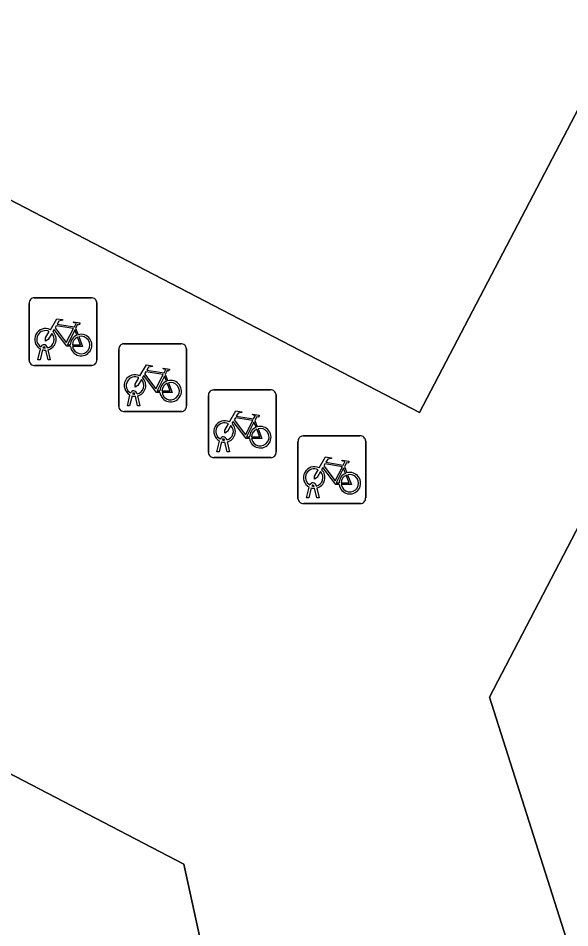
# Model space of a CAD drawing. Extents: x 161087 to 161926, y 382572 to 383873.
# Drawn here: x 161592.22 to 161600.37, y 382797.62 to 382811.06 of the extents above; entities that cross this region are included whole.
import ezdxf

# ---------------------------------------------------------------- set-up
doc = ezdxf.new("R2010")
doc.units = 0
for name, color, linetype in [('IMGEO_Fietsenrek', 7, 'Continuous'), ('IMGEO_Groenvoorziening', 7, 'Continuous'), ('IMGEO_Pand', 7, 'Continuous'), ('IMGEO_Voetpad_open', 7, 'Continuous')]:
    doc.layers.add(name, color=color, linetype=linetype)

msp = doc.modelspace()

# ---------------------------------------------------------------- linework, layer by layer
at = {"layer": 'IMGEO_Fietsenrek'}
for p, q in [((161592.452, 382806.929), (161593.293, 382806.929)), ((161593.293, 382806.929), (161592.452, 382806.929)), ((161592.377, 382806.004), (161592.377, 382806.845)), ((161592.377, 382806.845), (161592.377, 382806.004)), ((161593.377, 382806.854), (161593.377, 382806.013)), ((161593.377, 382806.013), (161593.377, 382806.854)), ((161593.064, 382806.478), (161593.1, 382806.383)), ((161592.646, 382806.196), (161592.647, 382806.189)), ((161593.776, 382806.248), (161594.617, 382806.248)), ((161594.617, 382806.248), (161593.776, 382806.248)), ((161592.504, 382806.013), (161592.543, 382806.173)), ((161592.573, 382806.161), (161592.538, 382806.013)), ((161592.615, 382806.185), (161592.614, 382806.189)), ((161592.656, 382806.013), (161592.622, 382806.155)), ((161592.654, 382806.159), (161592.689, 382806.013)), ((161593.701, 382805.323), (161593.701, 382806.164)), ((161593.701, 382806.164), (161593.701, 382805.323)), ((161594.701, 382806.173), (161594.701, 382805.332)), ((161594.701, 382805.332), (161594.701, 382806.173)), ((161593.302, 382805.929), (161592.461, 382805.929)), ((161592.461, 382805.929), (161593.302, 382805.929)), ((161592.538, 382806.013), (161592.504, 382806.013)), ((161592.689, 382806.013), (161592.656, 382806.013)), ((161594.388, 382805.797), (161594.424, 382805.702)), ((161595.1, 382805.568), (161595.941, 382805.568)), ((161595.941, 382805.568), (161595.1, 382805.568)), ((161593.828, 382805.332), (161593.867, 382805.492)), ((161593.897, 382805.48), (161593.862, 382805.332)), ((161593.939, 382805.504), (161593.938, 382805.508)), ((161593.98, 382805.332), (161593.946, 382805.474)), ((161593.97, 382805.515), (161593.971, 382805.508)), ((161593.978, 382805.478), (161594.013, 382805.332)), ((161595.025, 382804.643), (161595.025, 382805.484)), ((161595.025, 382805.484), (161595.025, 382804.643)), ((161596.025, 382805.493), (161596.025, 382804.652)), ((161596.025, 382804.652), (161596.025, 382805.493)), ((161593.862, 382805.332), (161593.828, 382805.332)), ((161594.013, 382805.332), (161593.98, 382805.332)), ((161594.626, 382805.248), (161593.785, 382805.248)), ((161593.785, 382805.248), (161594.626, 382805.248)), ((161595.712, 382805.117), (161595.748, 382805.022)), ((161596.424, 382804.888), (161597.265, 382804.888)), ((161597.265, 382804.888), (161596.424, 382804.888)), ((161595.152, 382804.652), (161595.191, 382804.812)), ((161595.221, 382804.8), (161595.186, 382804.652)), ((161595.263, 382804.824), (161595.262, 382804.828)), ((161595.304, 382804.652), (161595.27, 382804.794)), ((161595.294, 382804.835), (161595.295, 382804.828)), ((161595.302, 382804.798), (161595.337, 382804.652)), ((161596.349, 382803.963), (161596.349, 382804.804)), ((161596.349, 382804.804), (161596.349, 382803.963)), ((161597.349, 382804.813), (161597.349, 382803.972)), ((161597.349, 382803.972), (161597.349, 382804.813)), ((161595.186, 382804.652), (161595.152, 382804.652)), ((161595.337, 382804.652), (161595.304, 382804.652)), ((161595.95, 382804.568), (161595.109, 382804.568)), ((161595.109, 382804.568), (161595.95, 382804.568)), ((161597.036, 382804.437), (161597.072, 382804.342)), ((161596.476, 382803.972), (161596.515, 382804.132)), ((161596.545, 382804.12), (161596.51, 382803.972)), ((161596.587, 382804.144), (161596.586, 382804.148)), ((161596.628, 382803.972), (161596.594, 382804.114)), ((161596.618, 382804.155), (161596.619, 382804.148)), ((161596.626, 382804.118), (161596.661, 382803.972)), ((161596.51, 382803.972), (161596.476, 382803.972)), ((161596.661, 382803.972), (161596.628, 382803.972)), ((161597.274, 382803.888), (161596.433, 382803.888)), ((161596.433, 382803.888), (161597.274, 382803.888))]:
    msp.add_line(p, q, dxfattribs=at)
for points in [[(161592.69, 382806.455), (161592.785, 382806.619), (161592.871, 382806.605), (161592.873, 382806.596), (161592.817, 382806.585), (161592.79, 382806.54), (161593.046, 382806.499)], [(161592.986, 382806.211), (161592.936, 382806.211), (161592.745, 382806.462), (161592.726, 382806.43)], [(161593.033, 382806.474), (161592.776, 382806.515), (161592.759, 382806.486), (161592.926, 382806.266), (161593.033, 382806.474)], [(161593.046, 382806.499), (161593.071, 382806.548), (161593.065, 382806.552), (161593.042, 382806.556), (161593.03, 382806.563), (161593.029, 382806.566), (161593.031, 382806.571), (161593.126, 382806.556), (161593.128, 382806.546), (161593.118, 382806.533), (161593.106, 382806.527), (161593.092, 382806.533), (161593.064, 382806.478)], [(161592.711, 382806.403), (161592.659, 382806.313), (161592.619, 382806.288), (161592.62, 382806.335), (161592.675, 382806.429)], [(161593.081, 382806.376), (161593.051, 382806.453), (161592.942, 382806.235), (161592.985, 382806.235)], [(161593.015, 382806.235), (161593.135, 382806.234), (161593.091, 382806.348)], [(161593.111, 382806.355), (161593.166, 382806.21), (161593.016, 382806.21)], [(161594.014, 382805.774), (161594.109, 382805.938), (161594.195, 382805.924), (161594.197, 382805.915), (161594.141, 382805.904), (161594.114, 382805.859), (161594.37, 382805.818)], [(161594.357, 382805.793), (161594.1, 382805.834), (161594.083, 382805.805), (161594.25, 382805.585), (161594.357, 382805.793)], [(161594.37, 382805.818), (161594.395, 382805.867), (161594.389, 382805.871), (161594.366, 382805.875), (161594.354, 382805.882), (161594.353, 382805.885), (161594.355, 382805.89), (161594.45, 382805.875), (161594.452, 382805.865), (161594.442, 382805.852), (161594.43, 382805.846), (161594.416, 382805.852), (161594.388, 382805.797)], [(161594.035, 382805.722), (161593.983, 382805.632), (161593.943, 382805.607), (161593.944, 382805.654), (161593.999, 382805.748)], [(161594.31, 382805.53), (161594.26, 382805.53), (161594.069, 382805.781), (161594.05, 382805.749)], [(161594.405, 382805.695), (161594.375, 382805.772), (161594.266, 382805.554), (161594.309, 382805.554)], [(161594.339, 382805.554), (161594.459, 382805.553), (161594.415, 382805.667)], [(161594.435, 382805.674), (161594.49, 382805.529), (161594.34, 382805.529)], [(161595.338, 382805.094), (161595.433, 382805.258), (161595.519, 382805.244), (161595.521, 382805.235), (161595.465, 382805.224), (161595.438, 382805.179), (161595.694, 382805.138)], [(161595.681, 382805.113), (161595.424, 382805.154), (161595.407, 382805.125), (161595.574, 382804.905), (161595.681, 382805.113)], [(161595.694, 382805.138), (161595.719, 382805.187), (161595.713, 382805.191), (161595.69, 382805.195), (161595.678, 382805.202), (161595.677, 382805.205), (161595.679, 382805.21), (161595.774, 382805.195), (161595.776, 382805.185), (161595.766, 382805.172), (161595.754, 382805.166), (161595.74, 382805.172), (161595.712, 382805.117)], [(161595.359, 382805.042), (161595.307, 382804.952), (161595.267, 382804.927), (161595.268, 382804.974), (161595.323, 382805.068)], [(161595.634, 382804.85), (161595.584, 382804.85), (161595.393, 382805.101), (161595.374, 382805.069)], [(161595.729, 382805.015), (161595.699, 382805.092), (161595.59, 382804.874), (161595.633, 382804.874)], [(161595.663, 382804.874), (161595.783, 382804.873), (161595.739, 382804.987)], [(161595.759, 382804.994), (161595.814, 382804.849), (161595.664, 382804.849)], [(161596.662, 382804.414), (161596.757, 382804.578), (161596.843, 382804.564), (161596.845, 382804.555), (161596.789, 382804.544), (161596.762, 382804.499), (161597.018, 382804.458)], [(161597.005, 382804.433), (161596.748, 382804.474), (161596.731, 382804.445), (161596.898, 382804.225), (161597.005, 382804.433)], [(161597.018, 382804.458), (161597.043, 382804.507), (161597.037, 382804.511), (161597.014, 382804.515), (161597.002, 382804.522), (161597.001, 382804.525), (161597.003, 382804.53), (161597.098, 382804.515), (161597.1, 382804.505), (161597.09, 382804.492), (161597.078, 382804.486), (161597.064, 382804.492), (161597.036, 382804.437)], [(161596.683, 382804.362), (161596.631, 382804.272), (161596.591, 382804.247), (161596.592, 382804.294), (161596.647, 382804.388)], [(161596.958, 382804.17), (161596.908, 382804.17), (161596.717, 382804.421), (161596.698, 382804.389)], [(161597.053, 382804.335), (161597.023, 382804.412), (161596.914, 382804.194), (161596.957, 382804.194)], [(161597.083, 382804.314), (161597.138, 382804.169), (161596.988, 382804.169)], [(161596.987, 382804.194), (161597.107, 382804.193), (161597.063, 382804.307)]]:
    msp.add_lwpolyline(points, dxfattribs=at)
for centre, radius, start, end in [((161592.455, 382806.851), 0.0779, 92.4484, 184.2845), ((161592.455, 382806.851), 0.0779, 92.4484, 184.2845), ((161593.299, 382806.851), 0.0779, 2.4484, 94.2845), ((161593.299, 382806.851), 0.0779, 2.4484, 94.2845), ((161592.617, 382806.314), 0.159, 62.6766, 242.1369), ((161592.617, 382806.314), 0.129, 63.3192, 238.903), ((161592.617, 382806.314), 0.129, 283.6043, 43.4302), ((161592.617, 382806.314), 0.159, 283.5766, 46.6042), ((161593.144, 382806.23), 0.159, 113.3408, 178.3217), ((161593.144, 382806.23), 0.159, 187.0065, 105.7708), ((161593.144, 382806.23), 0.129, 113.923, 177.9556), ((161593.144, 382806.23), 0.129, 188.6715, 104.5883), ((161592.597, 382806.185), 0.0499, 12.8025, 158.6934), ((161592.597, 382806.185), 0.0174, 12.8025, 163.4502), ((161593.779, 382806.17), 0.0779, 92.4484, 184.2845), ((161593.779, 382806.17), 0.0779, 92.4484, 184.2845), ((161594.623, 382806.17), 0.0779, 2.4484, 94.2845), ((161594.623, 382806.17), 0.0779, 2.4484, 94.2845), ((161592.617, 382806.314), 0.159, 253.9967, 271.7867), ((161592.617, 382806.314), 0.129, 253.415, 269.0204), ((161592.455, 382806.007), 0.0779, 182.4484, 274.2845), ((161592.455, 382806.007), 0.0779, 182.4484, 274.2845), ((161593.299, 382806.007), 0.0779, 272.4484, 4.2845), ((161593.299, 382806.007), 0.0779, 272.4484, 4.2845), ((161593.941, 382805.633), 0.159, 62.6766, 242.1369), ((161593.941, 382805.633), 0.129, 63.3192, 238.903), ((161593.941, 382805.633), 0.129, 283.6043, 43.4302), ((161593.941, 382805.633), 0.159, 283.5766, 46.6042), ((161594.468, 382805.549), 0.159, 113.3408, 178.3217), ((161594.468, 382805.549), 0.159, 187.0065, 105.7708), ((161594.468, 382805.549), 0.129, 113.923, 177.9556), ((161594.468, 382805.549), 0.129, 188.6715, 104.5883), ((161593.921, 382805.504), 0.0499, 12.8025, 158.6934), ((161593.921, 382805.504), 0.0174, 12.8025, 163.4502), ((161595.103, 382805.49), 0.0779, 92.4484, 184.2845), ((161595.103, 382805.49), 0.0779, 92.4484, 184.2845), ((161595.947, 382805.49), 0.0779, 2.4484, 94.2845), ((161595.947, 382805.49), 0.0779, 2.4484, 94.2845), ((161593.941, 382805.633), 0.159, 253.9967, 271.7867), ((161593.941, 382805.633), 0.129, 253.415, 269.0204), ((161593.779, 382805.326), 0.0779, 182.4484, 274.2845), ((161593.779, 382805.326), 0.0779, 182.4484, 274.2845), ((161594.623, 382805.326), 0.0779, 272.4484, 4.2845), ((161594.623, 382805.326), 0.0779, 272.4484, 4.2845), ((161595.265, 382804.953), 0.159, 62.6766, 242.1369), ((161595.265, 382804.953), 0.129, 63.3192, 238.903), ((161595.265, 382804.953), 0.129, 283.6043, 43.4302), ((161595.265, 382804.953), 0.159, 283.5766, 46.6042), ((161595.792, 382804.869), 0.159, 113.3408, 178.3217), ((161595.792, 382804.869), 0.159, 187.0065, 105.7708), ((161595.792, 382804.869), 0.129, 113.923, 177.9556), ((161595.792, 382804.869), 0.129, 188.6715, 104.5883), ((161595.245, 382804.824), 0.0499, 12.8025, 158.6934), ((161596.427, 382804.81), 0.0779, 92.4484, 184.2845), ((161596.427, 382804.81), 0.0779, 92.4484, 184.2845), ((161597.271, 382804.81), 0.0779, 2.4484, 94.2845), ((161597.271, 382804.81), 0.0779, 2.4484, 94.2845), ((161595.265, 382804.953), 0.159, 253.9967, 271.7867), ((161595.245, 382804.824), 0.0174, 12.8025, 163.4502), ((161595.265, 382804.953), 0.129, 253.415, 269.0204), ((161595.103, 382804.646), 0.0779, 182.4484, 274.2845), ((161595.103, 382804.646), 0.0779, 182.4484, 274.2845), ((161595.947, 382804.646), 0.0779, 272.4484, 4.2845), ((161595.947, 382804.646), 0.0779, 272.4484, 4.2845), ((161596.589, 382804.273), 0.159, 62.6766, 242.1369), ((161596.589, 382804.273), 0.129, 63.3192, 238.903), ((161596.589, 382804.273), 0.129, 283.6043, 43.4302), ((161596.589, 382804.273), 0.159, 283.5766, 46.6042), ((161597.116, 382804.189), 0.159, 113.3408, 178.3217), ((161597.116, 382804.189), 0.159, 187.0065, 105.7708), ((161597.116, 382804.189), 0.129, 188.6715, 104.5883), ((161596.569, 382804.144), 0.0499, 12.8025, 158.6934), ((161597.116, 382804.189), 0.129, 113.923, 177.9556), ((161596.589, 382804.273), 0.159, 253.9967, 271.7867), ((161596.569, 382804.144), 0.0174, 12.8025, 163.4502), ((161596.589, 382804.273), 0.129, 253.415, 269.0204), ((161596.427, 382803.966), 0.0779, 182.4484, 274.2845), ((161596.427, 382803.966), 0.0779, 182.4484, 274.2845), ((161597.271, 382803.966), 0.0779, 272.4484, 4.2845), ((161597.271, 382803.966), 0.0779, 272.4484, 4.2845)]:
    msp.add_arc(centre, radius, start, end, dxfattribs=at)
at = {"layer": 'IMGEO_Groenvoorziening'}
for points in [[(161630.959, 382813.948), (161619.847, 382810.367), (161607.431, 382816.867), (161599.177, 382801.028), (161602.65, 382790.116), (161610.64, 382792.633)], [(161569.546, 382782.131), (161574.516, 382778.715), (161582.776, 382783.361), (161596.776, 382788.886), (161594.661, 382798.561), (161579.839, 382806.277)]]:
    msp.add_lwpolyline(points, dxfattribs=at)
at = {"layer": 'IMGEO_Pand'}
msp.add_lwpolyline([(161562.444, 382823.775), (161598.146, 382805.236), (161604.916, 382818.184), (161607.431, 382816.867), (161619.847, 382810.367), (161630.959, 382813.948), (161632.654, 382814.494), (161637.055, 382815.912), (161637.768, 382813.613), (161680.177, 382826.756)], dxfattribs=at)
at = {"layer": 'IMGEO_Voetpad_open'}
msp.add_lwpolyline([(161579.839, 382806.277), (161594.661, 382798.561), (161596.776, 382788.886), (161596.977, 382788.345), (161602.65, 382790.116), (161599.177, 382801.028), (161607.431, 382816.867), (161604.916, 382818.184), (161598.146, 382805.236), (161562.444, 382823.775), (161558.996, 382817.102), (161573.582, 382809.546)], dxfattribs=at)

doc.saveas('drawing.dxf')
